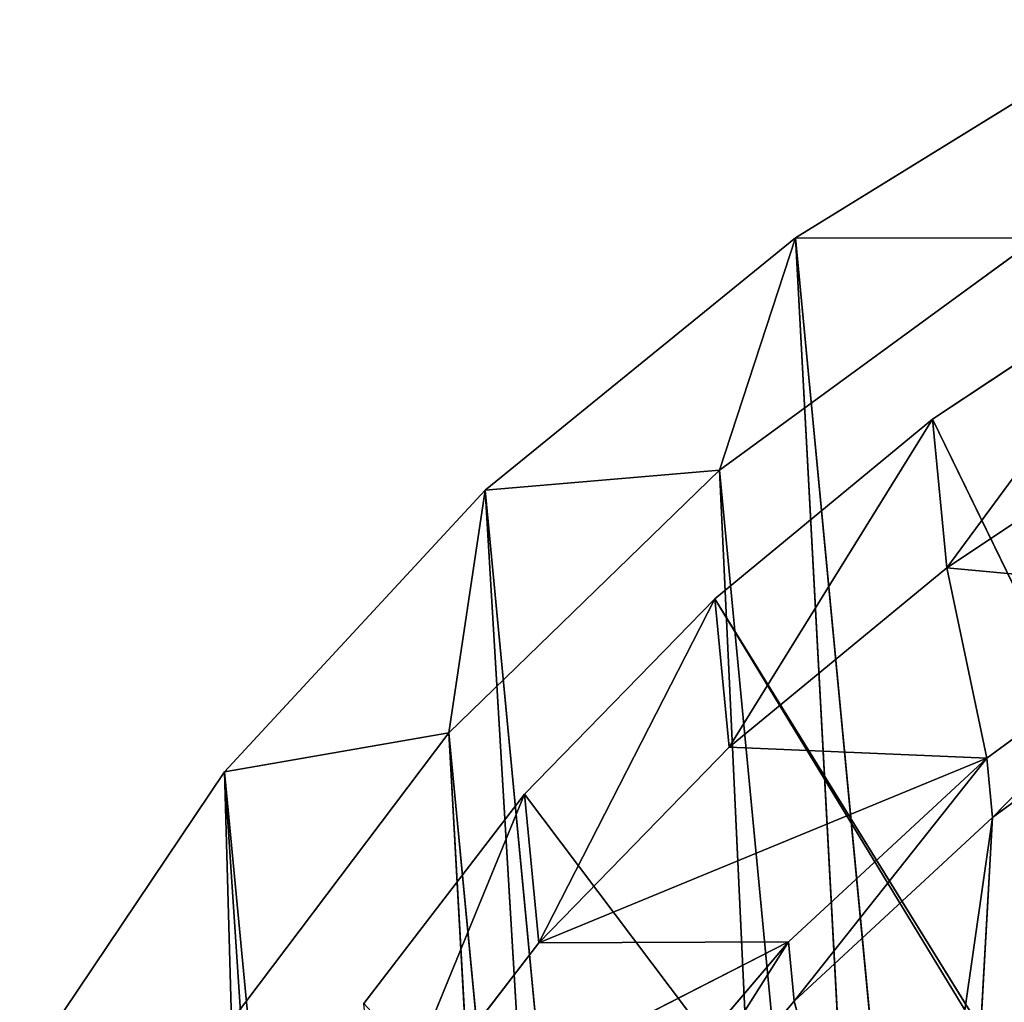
# Model space of a CAD drawing. Extents: x 322 to 502, y 0 to 111.
# Tile 318 of 656: x 332.66 to 341.5, y 98.09 to 106.91. Entities that reach past the tile are written whole.
import ezdxf

# ---------------------------------------------------------------- set-up
doc = ezdxf.new("R2010")
doc.units = 0
doc.header["$LTSCALE"] = 25.4
doc.layers.get('0').update_dxf_attribs({"color": 13, "linetype": 'CONTINUOUS'})

# ---------------------------------------------------------------- blocks, each defined once
blk = doc.blocks.new('MONO-II-GOLD-7766-7774_ST0')
at = {"color": 7}
for p, q in [((81.9323, 153.4133, 24.1836), (11.9889, 75.386, 17.5004)), ((81.9323, 153.4133, 24.1836), (11.9889, 75.386, 17.5004)), ((84.1986, 151.6205, 21.3964), (11.9889, 75.386, 17.5004)), ((84.1986, 151.6205, 21.3964), (11.9889, 75.386, 17.5004)), ((84.1986, 151.6205, 21.3964), (14.2552, 73.5932, 14.7132)), ((84.1986, 151.6205, 21.3964), (14.2552, 73.5932, 14.7132)), ((86.7257, 149.5555, 19.0581), (14.2552, 73.5932, 14.7132)), ((86.7257, 149.5555, 19.0581), (14.2552, 73.5932, 14.7132)), ((86.7257, 149.5555, 19.0581), (16.7823, 71.5282, 12.3749)), ((86.7257, 149.5555, 19.0581), (16.7823, 71.5282, 12.3749)), ((89.4597, 147.2623, 17.2184), (16.7823, 71.5282, 12.3749)), ((89.4597, 147.2623, 17.2184), (16.7823, 71.5282, 12.3749)), ((14.0747, 73.5747, 16.8185), (66.2112, 131.7369, 21.8002)), ((14.0747, 73.5747, 16.8185), (66.2112, 131.7369, 21.8002)), ((14.0747, 73.5747, 16.8185), (68.5698, 129.8307, 19.3704)), ((14.0747, 73.5747, 16.8185), (68.5698, 129.8307, 19.3704)), ((16.4334, 71.6685, 14.3887), (68.5698, 129.8307, 19.3704)), ((16.4334, 71.6685, 14.3887), (68.5698, 129.8307, 19.3704)), ((16.4334, 71.6685, 14.3887), (71.1532, 127.6822, 17.4182)), ((16.4334, 71.6685, 14.3887), (71.1532, 127.6822, 17.4182)), ((10.0318, 76.8683, 20.6769), (11.9889, 75.386, 17.5004)), ((10.0318, 76.8683, 20.6769), (11.9889, 75.386, 17.5004)), ((13.506, 76.4149, 21.0324), (14.9506, 75.3062, 18.8591)), ((13.506, 76.4149, 21.0324), (14.9506, 75.3062, 18.8591)), ((15.7062, 75.4973, 21.2881), (17.1934, 74.3372, 19.2684)), ((15.7062, 75.4973, 21.2881), (17.1934, 74.3372, 19.2684)), ((14.0747, 73.5747, 16.8185), (11.9889, 75.386, 17.5004)), ((11.9889, 75.386, 17.5004), (14.2552, 73.5932, 14.7132)), ((14.0747, 73.5747, 16.8185), (11.9889, 75.386, 17.5004)), ((11.9934, 75.196, 19.6716), (11.9889, 75.386, 17.5004)), ((11.9934, 75.196, 19.6716), (11.9889, 75.386, 17.5004)), ((11.9889, 75.386, 17.5004), (14.2552, 73.5932, 14.7132)), ((14.9506, 75.3062, 18.8591), (12.1737, 74.9287, 20.9051)), ((14.9506, 75.3062, 18.8591), (12.1737, 74.9287, 20.9051)), ((14.9506, 75.3062, 18.8591), (13.6183, 73.8199, 18.7318)), ((14.9506, 75.3062, 18.8591), (13.6183, 73.8199, 18.7318)), ((14.9506, 75.3062, 18.8591), (16.5607, 74.0302, 16.9049)), ((14.9506, 75.3062, 18.8591), (16.5607, 74.0302, 16.9049)), ((14.9506, 75.3062, 18.8591), (16.6605, 73.7427, 19.2174)), ((14.9506, 75.3062, 18.8591), (16.6605, 73.7427, 19.2174)), ((14.9506, 75.3062, 18.8591), (15.1733, 74.9028, 21.2372)), ((14.9506, 75.3062, 18.8591), (15.1733, 74.9028, 21.2372)), ((11.9934, 75.196, 19.6716), (14.0747, 73.5747, 16.8185)), ((11.9934, 75.196, 19.6716), (14.0747, 73.5747, 16.8185)), ((13.6183, 73.8199, 18.7318), (12.1737, 74.9287, 20.9051)), ((13.6183, 73.8199, 18.7318), (12.1737, 74.9287, 20.9051)), ((16.6605, 73.7427, 19.2174), (15.1733, 74.9028, 21.2372)), ((15.1733, 74.9028, 21.2372), (17.1934, 74.3372, 19.2684)), ((15.1733, 74.9028, 21.2372), (17.1934, 74.3372, 19.2684)), ((16.6605, 73.7427, 19.2174), (15.1733, 74.9028, 21.2372)), ((16.6605, 73.7427, 19.2174), (17.1934, 74.3372, 19.2684)), ((16.6605, 73.7427, 19.2174), (17.1934, 74.3372, 19.2684)), ((17.1934, 74.3372, 19.2684), (18.8405, 73.0133, 17.4874)), ((22.5073, 69.599, 18.974), (17.1934, 74.3372, 19.2684)), ((22.5073, 69.599, 18.974), (17.1934, 74.3372, 19.2684)), ((22.4834, 69.6602, 18.5105), (17.1934, 74.3372, 19.2684)), ((22.4834, 69.6602, 18.5105), (17.1934, 74.3372, 19.2684)), ((17.1934, 74.3372, 19.2684), (18.8405, 73.0133, 17.4874)), ((16.5607, 74.0302, 16.9049), (13.6183, 73.8199, 18.7318)), ((16.5607, 74.0302, 16.9049), (13.6183, 73.8199, 18.7318)), ((16.5607, 74.0302, 16.9049), (15.2285, 72.544, 16.7776)), ((16.5607, 74.0302, 16.9049), (15.2285, 72.544, 16.7776)), ((16.5607, 74.0302, 16.9049), (18.3158, 72.6034, 15.1951)), ((16.5607, 74.0302, 16.9049), (18.3158, 72.6034, 15.1951)), ((16.5607, 74.0302, 16.9049), (16.6605, 73.7427, 19.2174)), ((16.5607, 74.0302, 16.9049), (16.6605, 73.7427, 19.2174)), ((15.2285, 72.544, 16.7776), (13.6183, 73.8199, 18.7318)), ((13.6183, 73.8199, 18.7318), (36.0345, 52.791, 29.6499)), ((13.6183, 73.8199, 18.7318), (36.0345, 52.791, 29.6499)), ((15.2285, 72.544, 16.7776), (13.6183, 73.8199, 18.7318)), ((18.3076, 72.4188, 17.4364), (16.6605, 73.7427, 19.2174)), ((16.6605, 73.7427, 19.2174), (18.8405, 73.0133, 17.4874)), ((16.6605, 73.7427, 19.2174), (18.8405, 73.0133, 17.4874)), ((18.3158, 72.6034, 15.1951), (16.6605, 73.7427, 19.2174)), ((18.3076, 72.4188, 17.4364), (16.6605, 73.7427, 19.2174)), ((18.3158, 72.6034, 15.1951), (16.6605, 73.7427, 19.2174)), ((14.0747, 73.5747, 16.8185), (14.2552, 73.5932, 14.7132)), ((14.0747, 73.5747, 16.8185), (14.2552, 73.5932, 14.7132)), ((14.0747, 73.5747, 16.8185), (16.4334, 71.6685, 14.3887)), ((14.0747, 73.5747, 16.8185), (16.4334, 71.6685, 14.3887)), ((16.4334, 71.6685, 14.3887), (14.2552, 73.5932, 14.7132)), ((14.2552, 73.5932, 14.7132), (16.7823, 71.5282, 12.3749)), ((16.4334, 71.6685, 14.3887), (14.2552, 73.5932, 14.7132)), ((14.2552, 73.5932, 14.7132), (16.7823, 71.5282, 12.3749)), ((18.3076, 72.4188, 17.4364), (18.8405, 73.0133, 17.4874)), ((18.3076, 72.4188, 17.4364), (18.8405, 73.0133, 17.4874)), ((18.8405, 73.0133, 17.4874), (20.6237, 71.5447, 15.9706)), ((22.4834, 69.6602, 18.5105), (18.8405, 73.0133, 17.4874)), ((22.4834, 69.6602, 18.5105), (18.8405, 73.0133, 17.4874)), ((18.8405, 73.0133, 17.4874), (20.6237, 71.5447, 15.9706)), ((18.3158, 72.6034, 15.1951), (15.2285, 72.544, 16.7776)), ((18.3158, 72.6034, 15.1951), (15.2285, 72.544, 16.7776)), ((18.3158, 72.6034, 15.1951), (16.9835, 71.1172, 15.0678)), ((18.3158, 72.6034, 15.1951), (16.9835, 71.1172, 15.0678)), ((18.3158, 72.6034, 15.1951), (18.3076, 72.4188, 17.4364)), ((18.3158, 72.6034, 15.1951), (18.3076, 72.4188, 17.4364)), ((18.3158, 72.6034, 15.1951), (20.1931, 71.0442, 13.7515)), ((18.3158, 72.6034, 15.1951), (20.1931, 71.0442, 13.7515)), ((16.9835, 71.1172, 15.0678), (15.2285, 72.544, 16.7776)), ((15.2285, 72.544, 16.7776), (36.0345, 52.791, 29.6499)), ((15.2285, 72.544, 16.7776), (36.0345, 52.791, 29.6499)), ((15.2285, 72.544, 16.7776), (36.0809, 52.7655, 29.4621)), ((15.2285, 72.544, 16.7776), (36.0809, 52.7655, 29.4621)), ((16.9835, 71.1172, 15.0678), (15.2285, 72.544, 16.7776)), ((20.0908, 70.9503, 15.9197), (18.3076, 72.4188, 17.4364)), ((18.3076, 72.4188, 17.4364), (20.6237, 71.5447, 15.9706)), ((18.3076, 72.4188, 17.4364), (20.6237, 71.5447, 15.9706)), ((20.1931, 71.0442, 13.7515), (18.3076, 72.4188, 17.4364)), ((20.0908, 70.9503, 15.9197), (18.3076, 72.4188, 17.4364)), ((20.1931, 71.0442, 13.7515), (18.3076, 72.4188, 17.4364)), ((16.4334, 71.6685, 14.3887), (19.0167, 69.52, 12.4365)), ((16.4334, 71.6685, 14.3887), (19.0167, 69.52, 12.4365)), ((16.4334, 71.6685, 14.3887), (16.7823, 71.5282, 12.3749)), ((16.4334, 71.6685, 14.3887), (16.7823, 71.5282, 12.3749)), ((19.0167, 69.52, 12.4365), (16.7823, 71.5282, 12.3749)), ((16.7823, 71.5282, 12.3749), (19.5163, 69.235, 10.5352)), ((19.0167, 69.52, 12.4365), (16.7823, 71.5282, 12.3749)), ((16.7823, 71.5282, 12.3749), (19.5163, 69.235, 10.5352)), ((20.1931, 71.0442, 13.7515), (16.9835, 71.1172, 15.0678)), ((20.1931, 71.0442, 13.7515), (16.9835, 71.1172, 15.0678)), ((18.8609, 69.558, 13.6242), (16.9835, 71.1172, 15.0678)), ((16.9835, 71.1172, 15.0678), (36.0809, 52.7655, 29.4621)), ((16.9835, 71.1172, 15.0678), (36.0809, 52.7655, 29.4621)), ((18.8609, 69.558, 13.6242), (16.9835, 71.1172, 15.0678))]:
    blk.add_line(p, q, dxfattribs=at)
mesh = blk.add_polyface(dxfattribs=at)
corners = [(81.9323, 153.4133, 24.1836), (11.9889, 75.386, 17.5004), (10.0318, 76.8683, 20.6769)]
mesh.append_faces([[corners[k] for k in face] for face in [(0, 1, 2)]], dxfattribs={"color": 7})
mesh = blk.add_polyface(dxfattribs=at)
corners = [(84.1986, 151.6205, 21.3964), (11.9889, 75.386, 17.5004), (81.9323, 153.4133, 24.1836)]
mesh.append_faces([[corners[k] for k in face] for face in [(0, 1, 2)]], dxfattribs={"color": 7})
mesh = blk.add_polyface(dxfattribs=at)
corners = [(84.1986, 151.6205, 21.3964), (14.2552, 73.5932, 14.7132), (11.9889, 75.386, 17.5004)]
mesh.append_faces([[corners[k] for k in face] for face in [(0, 1, 2)]], dxfattribs={"color": 7})
mesh = blk.add_polyface(dxfattribs=at)
corners = [(86.7257, 149.5555, 19.0581), (14.2552, 73.5932, 14.7132), (84.1986, 151.6205, 21.3964)]
mesh.append_faces([[corners[k] for k in face] for face in [(0, 1, 2)]], dxfattribs={"color": 7})
mesh = blk.add_polyface(dxfattribs=at)
corners = [(86.7257, 149.5555, 19.0581), (16.7823, 71.5282, 12.3749), (14.2552, 73.5932, 14.7132)]
mesh.append_faces([[corners[k] for k in face] for face in [(0, 1, 2)]], dxfattribs={"color": 7})
mesh = blk.add_polyface(dxfattribs=at)
corners = [(89.4597, 147.2623, 17.2184), (16.7823, 71.5282, 12.3749), (86.7257, 149.5555, 19.0581)]
mesh.append_faces([[corners[k] for k in face] for face in [(0, 1, 2)]], dxfattribs={"color": 7})
mesh = blk.add_polyface(dxfattribs=at)
corners = [(89.4597, 147.2623, 17.2184), (19.5163, 69.235, 10.5352), (16.7823, 71.5282, 12.3749)]
mesh.append_faces([[corners[k] for k in face] for face in [(0, 1, 2)]], dxfattribs={"color": 7})
mesh = blk.add_polyface(dxfattribs=at)
corners = [(66.2112, 131.7369, 21.8002), (11.9934, 75.196, 19.6716), (14.0747, 73.5747, 16.8185)]
mesh.append_faces([[corners[k] for k in face] for face in [(0, 1, 2)]], dxfattribs={"color": 7})
mesh = blk.add_polyface(dxfattribs=at)
corners = [(68.5698, 129.8307, 19.3704), (66.2112, 131.7369, 21.8002), (14.0747, 73.5747, 16.8185)]
mesh.append_faces([[corners[k] for k in face] for face in [(0, 1, 2)]], dxfattribs={"color": 7})
mesh = blk.add_polyface(dxfattribs=at)
corners = [(68.5698, 129.8307, 19.3704), (14.0747, 73.5747, 16.8185), (16.4334, 71.6685, 14.3887)]
mesh.append_faces([[corners[k] for k in face] for face in [(0, 1, 2)]], dxfattribs={"color": 7})
mesh = blk.add_polyface(dxfattribs=at)
corners = [(71.1532, 127.6822, 17.4182), (68.5698, 129.8307, 19.3704), (16.4334, 71.6685, 14.3887)]
mesh.append_faces([[corners[k] for k in face] for face in [(0, 1, 2)]], dxfattribs={"color": 7})
mesh = blk.add_polyface(dxfattribs=at)
corners = [(71.1532, 127.6822, 17.4182), (16.4334, 71.6685, 14.3887), (19.0167, 69.52, 12.4365)]
mesh.append_faces([[corners[k] for k in face] for face in [(0, 1, 2)]], dxfattribs={"color": 7})
mesh = blk.add_polyface(dxfattribs=at)
corners = [(10.0318, 76.8683, 20.6769), (11.9889, 75.386, 17.5004), (11.9934, 75.196, 19.6716)]
mesh.append_faces([[corners[k] for k in face] for face in [(0, 1, 2)]], dxfattribs={"color": 7})
mesh = blk.add_polyface(dxfattribs=at)
corners = [(14.9506, 75.3062, 18.8591), (12.1737, 74.9287, 20.9051), (13.506, 76.4149, 21.0324)]
mesh.append_faces([[corners[k] for k in face] for face in [(0, 1, 2)]], dxfattribs={"color": 7})
mesh = blk.add_polyface(dxfattribs=at)
corners = [(15.1733, 74.9028, 21.2372), (14.9506, 75.3062, 18.8591), (13.506, 76.4149, 21.0324)]
mesh.append_faces([[corners[k] for k in face] for face in [(0, 1, 2)]], dxfattribs={"color": 7})
mesh = blk.add_polyface(dxfattribs=at)
corners = [(17.1934, 74.3372, 19.2684), (15.1733, 74.9028, 21.2372), (15.7062, 75.4973, 21.2881)]
mesh.append_faces([[corners[k] for k in face] for face in [(0, 1, 2)]], dxfattribs={"color": 7})
mesh = blk.add_polyface(dxfattribs=at)
corners = [(15.7062, 75.4973, 21.2881), (22.5073, 69.599, 18.974), (17.1934, 74.3372, 19.2684)]
mesh.append_faces([[corners[k] for k in face] for face in [(0, 1, 2)]], dxfattribs={"color": 7})
mesh = blk.add_polyface(dxfattribs=at)
corners = [(15.7062, 75.4973, 21.2881), (22.6627, 69.425, 19.38), (22.5073, 69.599, 18.974)]
mesh.append_faces([[corners[k] for k in face] for face in [(0, 1, 2)]], dxfattribs={"color": 7})
mesh = blk.add_polyface(dxfattribs=at)
corners = [(11.9889, 75.386, 17.5004), (14.2552, 73.5932, 14.7132), (14.0747, 73.5747, 16.8185)]
mesh.append_faces([[corners[k] for k in face] for face in [(0, 1, 2)]], dxfattribs={"color": 7})
mesh = blk.add_polyface(dxfattribs=at)
corners = [(11.9934, 75.196, 19.6716), (11.9889, 75.386, 17.5004), (14.0747, 73.5747, 16.8185)]
mesh.append_faces([[corners[k] for k in face] for face in [(0, 1, 2)]], dxfattribs={"color": 7})
mesh = blk.add_polyface(dxfattribs=at)
corners = [(14.9506, 75.3062, 18.8591), (13.6183, 73.8199, 18.7318), (12.1737, 74.9287, 20.9051)]
mesh.append_faces([[corners[k] for k in face] for face in [(0, 1, 2)]], dxfattribs={"color": 7})
mesh = blk.add_polyface(dxfattribs=at)
corners = [(16.5607, 74.0302, 16.9049), (13.6183, 73.8199, 18.7318), (14.9506, 75.3062, 18.8591)]
mesh.append_faces([[corners[k] for k in face] for face in [(0, 1, 2)]], dxfattribs={"color": 7})
mesh = blk.add_polyface(dxfattribs=at)
corners = [(16.6605, 73.7427, 19.2174), (16.5607, 74.0302, 16.9049), (14.9506, 75.3062, 18.8591)]
mesh.append_faces([[corners[k] for k in face] for face in [(0, 1, 2)]], dxfattribs={"color": 7})
mesh = blk.add_polyface(dxfattribs=at)
corners = [(15.1733, 74.9028, 21.2372), (16.6605, 73.7427, 19.2174), (14.9506, 75.3062, 18.8591)]
mesh.append_faces([[corners[k] for k in face] for face in [(0, 1, 2)]], dxfattribs={"color": 7})
mesh = blk.add_polyface(dxfattribs=at)
corners = [(36.0345, 52.791, 29.6499), (12.1737, 74.9287, 20.9051), (13.6183, 73.8199, 18.7318)]
mesh.append_faces([[corners[k] for k in face] for face in [(0, 1, 2)]], dxfattribs={"color": 7})
mesh = blk.add_polyface(dxfattribs=at)
corners = [(17.1934, 74.3372, 19.2684), (16.6605, 73.7427, 19.2174), (15.1733, 74.9028, 21.2372)]
mesh.append_faces([[corners[k] for k in face] for face in [(0, 1, 2)]], dxfattribs={"color": 7})
mesh = blk.add_polyface(dxfattribs=at)
corners = [(18.8405, 73.0133, 17.4874), (16.6605, 73.7427, 19.2174), (17.1934, 74.3372, 19.2684)]
mesh.append_faces([[corners[k] for k in face] for face in [(0, 1, 2)]], dxfattribs={"color": 7})
mesh = blk.add_polyface(dxfattribs=at)
corners = [(17.1934, 74.3372, 19.2684), (22.5073, 69.599, 18.974), (22.4834, 69.6602, 18.5105)]
mesh.append_faces([[corners[k] for k in face] for face in [(0, 1, 2)]], dxfattribs={"color": 7})
mesh = blk.add_polyface(dxfattribs=at)
corners = [(17.1934, 74.3372, 19.2684), (22.4834, 69.6602, 18.5105), (18.8405, 73.0133, 17.4874)]
mesh.append_faces([[corners[k] for k in face] for face in [(0, 1, 2)]], dxfattribs={"color": 7})
mesh = blk.add_polyface(dxfattribs=at)
corners = [(16.5607, 74.0302, 16.9049), (15.2285, 72.544, 16.7776), (13.6183, 73.8199, 18.7318)]
mesh.append_faces([[corners[k] for k in face] for face in [(0, 1, 2)]], dxfattribs={"color": 7})
mesh = blk.add_polyface(dxfattribs=at)
corners = [(18.3158, 72.6034, 15.1951), (15.2285, 72.544, 16.7776), (16.5607, 74.0302, 16.9049)]
mesh.append_faces([[corners[k] for k in face] for face in [(0, 1, 2)]], dxfattribs={"color": 7})
mesh = blk.add_polyface(dxfattribs=at)
corners = [(16.6605, 73.7427, 19.2174), (18.3158, 72.6034, 15.1951), (16.5607, 74.0302, 16.9049)]
mesh.append_faces([[corners[k] for k in face] for face in [(0, 1, 2)]], dxfattribs={"color": 7})
mesh = blk.add_polyface(dxfattribs=at)
corners = [(36.0345, 52.791, 29.6499), (13.6183, 73.8199, 18.7318), (15.2285, 72.544, 16.7776)]
mesh.append_faces([[corners[k] for k in face] for face in [(0, 1, 2)]], dxfattribs={"color": 7})
mesh = blk.add_polyface(dxfattribs=at)
corners = [(18.8405, 73.0133, 17.4874), (18.3076, 72.4188, 17.4364), (16.6605, 73.7427, 19.2174)]
mesh.append_faces([[corners[k] for k in face] for face in [(0, 1, 2)]], dxfattribs={"color": 7})
mesh = blk.add_polyface(dxfattribs=at)
corners = [(16.6605, 73.7427, 19.2174), (18.3076, 72.4188, 17.4364), (18.3158, 72.6034, 15.1951)]
mesh.append_faces([[corners[k] for k in face] for face in [(0, 1, 2)]], dxfattribs={"color": 7})
mesh = blk.add_polyface(dxfattribs=at)
corners = [(14.0747, 73.5747, 16.8185), (14.2552, 73.5932, 14.7132), (16.4334, 71.6685, 14.3887)]
mesh.append_faces([[corners[k] for k in face] for face in [(0, 1, 2)]], dxfattribs={"color": 7})
mesh = blk.add_polyface(dxfattribs=at)
corners = [(14.2552, 73.5932, 14.7132), (16.7823, 71.5282, 12.3749), (16.4334, 71.6685, 14.3887)]
mesh.append_faces([[corners[k] for k in face] for face in [(0, 1, 2)]], dxfattribs={"color": 7})
mesh = blk.add_polyface(dxfattribs=at)
corners = [(20.6237, 71.5447, 15.9706), (18.3076, 72.4188, 17.4364), (18.8405, 73.0133, 17.4874)]
mesh.append_faces([[corners[k] for k in face] for face in [(0, 1, 2)]], dxfattribs={"color": 7})
mesh = blk.add_polyface(dxfattribs=at)
corners = [(22.4834, 69.6602, 18.5105), (20.6237, 71.5447, 15.9706), (18.8405, 73.0133, 17.4874)]
mesh.append_faces([[corners[k] for k in face] for face in [(0, 1, 2)]], dxfattribs={"color": 7})
mesh = blk.add_polyface(dxfattribs=at)
corners = [(18.3158, 72.6034, 15.1951), (16.9835, 71.1172, 15.0678), (15.2285, 72.544, 16.7776)]
mesh.append_faces([[corners[k] for k in face] for face in [(0, 1, 2)]], dxfattribs={"color": 7})
mesh = blk.add_polyface(dxfattribs=at)
corners = [(20.1931, 71.0442, 13.7515), (16.9835, 71.1172, 15.0678), (18.3158, 72.6034, 15.1951)]
mesh.append_faces([[corners[k] for k in face] for face in [(0, 1, 2)]], dxfattribs={"color": 7})
mesh = blk.add_polyface(dxfattribs=at)
corners = [(18.3076, 72.4188, 17.4364), (20.1931, 71.0442, 13.7515), (18.3158, 72.6034, 15.1951)]
mesh.append_faces([[corners[k] for k in face] for face in [(0, 1, 2)]], dxfattribs={"color": 7})
mesh = blk.add_polyface(dxfattribs=at)
corners = [(36.0345, 52.791, 29.6499), (15.2285, 72.544, 16.7776), (36.0809, 52.7655, 29.4621)]
mesh.append_faces([[corners[k] for k in face] for face in [(0, 1, 2)]], dxfattribs={"color": 7})
mesh = blk.add_polyface(dxfattribs=at)
corners = [(36.0809, 52.7655, 29.4621), (15.2285, 72.544, 16.7776), (16.9835, 71.1172, 15.0678)]
mesh.append_faces([[corners[k] for k in face] for face in [(0, 1, 2)]], dxfattribs={"color": 7})
mesh = blk.add_polyface(dxfattribs=at)
corners = [(20.6237, 71.5447, 15.9706), (20.0908, 70.9503, 15.9197), (18.3076, 72.4188, 17.4364)]
mesh.append_faces([[corners[k] for k in face] for face in [(0, 1, 2)]], dxfattribs={"color": 7})
mesh = blk.add_polyface(dxfattribs=at)
corners = [(18.3076, 72.4188, 17.4364), (20.0908, 70.9503, 15.9197), (20.1931, 71.0442, 13.7515)]
mesh.append_faces([[corners[k] for k in face] for face in [(0, 1, 2)]], dxfattribs={"color": 7})
mesh = blk.add_polyface(dxfattribs=at)
corners = [(16.4334, 71.6685, 14.3887), (16.7823, 71.5282, 12.3749), (19.0167, 69.52, 12.4365)]
mesh.append_faces([[corners[k] for k in face] for face in [(0, 1, 2)]], dxfattribs={"color": 7})
mesh = blk.add_polyface(dxfattribs=at)
corners = [(19.0167, 69.52, 12.4365), (16.7823, 71.5282, 12.3749), (19.5163, 69.235, 10.5352)]
mesh.append_faces([[corners[k] for k in face] for face in [(0, 1, 2)]], dxfattribs={"color": 7})
mesh = blk.add_polyface(dxfattribs=at)
corners = [(20.1931, 71.0442, 13.7515), (18.8609, 69.558, 13.6242), (16.9835, 71.1172, 15.0678)]
mesh.append_faces([[corners[k] for k in face] for face in [(0, 1, 2)]], dxfattribs={"color": 7})
mesh = blk.add_polyface(dxfattribs=at)
corners = [(36.0809, 52.7655, 29.4621), (16.9835, 71.1172, 15.0678), (18.8609, 69.558, 13.6242)]
mesh.append_faces([[corners[k] for k in face] for face in [(0, 1, 2)]], dxfattribs={"color": 7})

msp = doc.modelspace()

# ---------------------------------------------------------------- block references
at = {"color": 0, "extrusion": (1, -3.88578e-16, -4.44089e-16), "rotation": 180}
msp.add_blockref('MONO-II-GOLD-7766-7774_ST0', (116.9422, 158.3913, 322.1238), dxfattribs=at)

doc.saveas('drawing.dxf')
